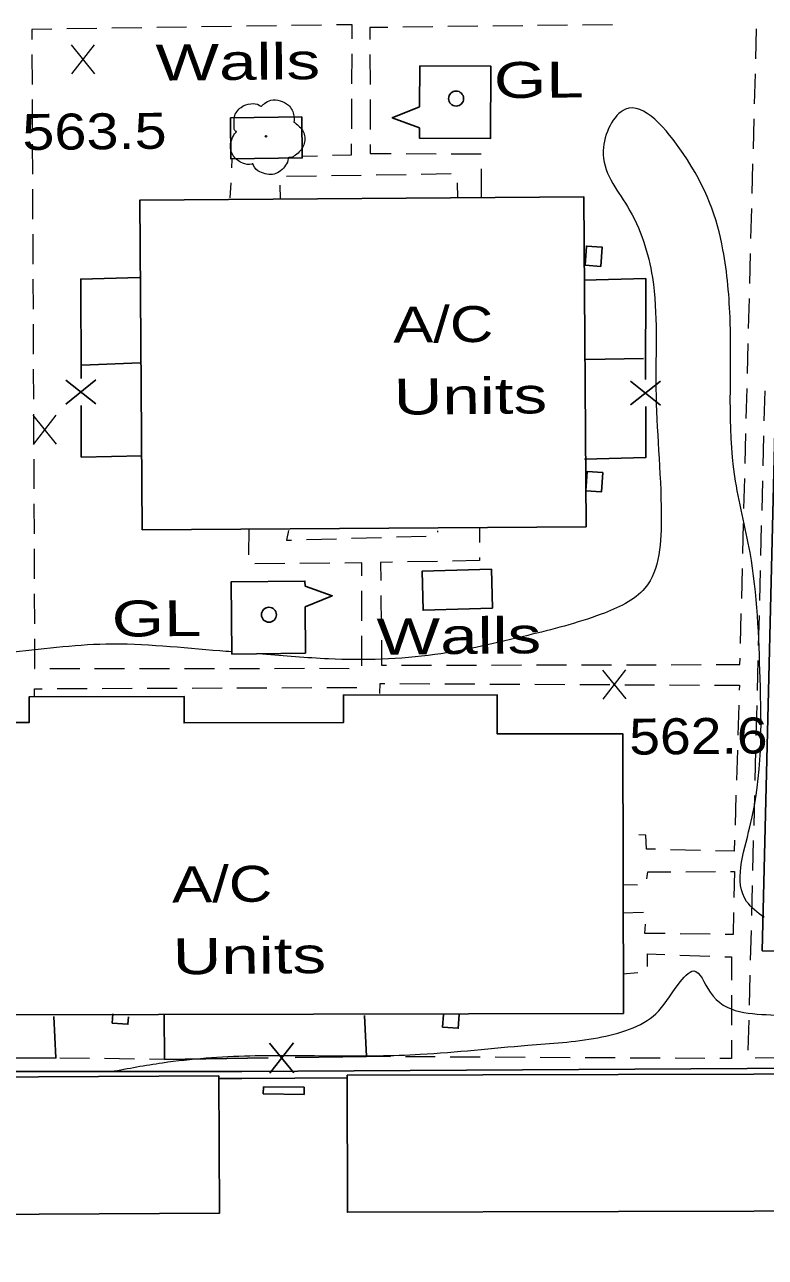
# Model space of a CAD drawing. Extents: x 2361708 to 2370558, y 6977955 to 6991887.
# Drawn here: x 2366055.1 to 2366154, y 6986470.4 to 6986635 of the extents above; entities that cross this region are included whole.
import ezdxf

# ---------------------------------------------------------------- set-up
doc = ezdxf.new("R2010")
doc.units = 0
doc.header["$LTSCALE"] = 1.9
for name, color, linetype, lineweight in [('11', 7, 'Continuous', 25), ('13', 7, 'Continuous', 13), ('17', 7, 'Continuous', 25), ('18', 7, 'Continuous', 25), ('2', 7, 'Continuous', 25), ('20', 7, 'Continuous', 25), ('23', 7, 'Continuous', 25), ('29', 7, 'Continuous', 13), ('31', 7, 'Continuous', 13), ('35', 7, 'Continuous', 13)]:
    doc.layers.add(name, color=color, linetype=linetype, lineweight=lineweight)

msp = doc.modelspace()

# ---------------------------------------------------------------- linework, layer by layer
at = {"layer": '11'}
for points in [[(2366157.614, 6986675.67), (2366153.618, 6986511.365), (2366191.968, 6986510.43), (2366192.493, 6986532.026), (2366191.383, 6986532.045), (2366193.899, 6986653.295), (2366195.529, 6986653.26), (2366195.953, 6986674.925)], [(2366070.809, 6986567.549), (2366130.088, 6986567.953), (2366129.789, 6986611.973), (2366070.51, 6986611.568)], [(2365990.172, 6986502.699), (2366135.066, 6986502.997), (2366134.991, 6986540.329), (2366118.22, 6986540.3), (2366118.21, 6986545.539), (2366097.68, 6986545.494), (2366097.685, 6986541.814), (2366076.424, 6986541.782), (2366076.421, 6986545.312), (2366055.75, 6986545.275), (2366055.753, 6986541.845), (2366009.571, 6986541.815), (2366009.57, 6986545.065), (2365990.1, 6986545.03)], [(2366081.043, 6986494.663), (2366008.743, 6986494.295), (2366008.837, 6986475.965), (2366081.137, 6986476.333)], [(2366098.173, 6986494.776), (2366170.575, 6986494.935), (2366170.619, 6986476.645), (2366098.217, 6986476.466)]]:
    msp.add_lwpolyline(points, close=True, dxfattribs=at)
at = {"layer": '13'}
for p, q in [((2366064.761, 6986634.465), (2366060.762, 6986634.397)), ((2366070.761, 6986634.552), (2366066.761, 6986634.494)), ((2366076.76, 6986634.649), (2366072.761, 6986634.581)), ((2366082.76, 6986634.736), (2366078.76, 6986634.678)), ((2366088.759, 6986634.823), (2366084.759, 6986634.765)), ((2366094.759, 6986634.911), (2366090.759, 6986634.853)), ((2366109.622, 6986634.682), (2366105.622, 6986634.634)), ((2366115.621, 6986634.759), (2366111.621, 6986634.711)), ((2366121.621, 6986634.826), (2366117.621, 6986634.778)), ((2366127.621, 6986634.893), (2366123.621, 6986634.845)), ((2366133.62, 6986634.96), (2366129.62, 6986634.912)), ((2366152.744, 6986630.422), (2366152.846, 6986634.423)), ((2366056.094, 6986631.002), (2366056.112, 6986627.002)), ((2366098.823, 6986627.079), (2366098.845, 6986631.079)), ((2366101.236, 6986630.982), (2366101.244, 6986626.981)), ((2366152.581, 6986624.42), (2366152.693, 6986628.422)), ((2366056.121, 6986625.002), (2366056.139, 6986621.002)), ((2366098.791, 6986621.078), (2366098.813, 6986625.078)), ((2366101.253, 6986624.981), (2366101.262, 6986620.982)), ((2366152.418, 6986618.418), (2366152.53, 6986622.419)), ((2366056.148, 6986619.002), (2366056.166, 6986615.002)), ((2366106.073, 6986617.757), (2366110.073, 6986617.745)), ((2366112.073, 6986617.734), (2366116.073, 6986617.722)), ((2366082.779, 6986615.876), (2366082.838, 6986617.036)), ((2366092.235, 6986617.425), (2366094.234, 6986617.484)), ((2366152.256, 6986612.417), (2366152.368, 6986616.418)), ((2366094.081, 6986614.753), (2366090.081, 6986614.695)), ((2366100.08, 6986614.85), (2366096.08, 6986614.782)), ((2366106.079, 6986614.947), (2366102.08, 6986614.879)), ((2366112.079, 6986615.044), (2366108.079, 6986614.976)), ((2366116.092, 6986615.742), (2366116.088, 6986611.982)), ((2366056.175, 6986613.002), (2366056.194, 6986609.002)), ((2366082.587, 6986611.873), (2366082.688, 6986613.875)), ((2366089.212, 6986613.557), (2366089.239, 6986611.727)), ((2366112.969, 6986611.842), (2366112.9, 6986613.842)), ((2366152.093, 6986606.415), (2366152.205, 6986610.416)), ((2366056.203, 6986607.002), (2366056.221, 6986603.002)), ((2366151.94, 6986600.413), (2366152.042, 6986604.414)), ((2366056.23, 6986601.002), (2366056.248, 6986597.002)), ((2366151.777, 6986594.411), (2366151.889, 6986598.412)), ((2366056.257, 6986595.002), (2366056.275, 6986591.002)), ((2366151.624, 6986588.409), (2366151.726, 6986592.411)), ((2366056.284, 6986589.002), (2366056.302, 6986585.002)), ((2366151.471, 6986582.407), (2366151.573, 6986586.409)), ((2366153.884, 6986582.11), (2366153.986, 6986586.112)), ((2366056.311, 6986583.002), (2366056.329, 6986579.002)), ((2366151.318, 6986576.406), (2366151.42, 6986580.407)), ((2366153.731, 6986576.109), (2366153.833, 6986580.11)), ((2366056.338, 6986577.002), (2366056.356, 6986573.002)), ((2366151.165, 6986570.404), (2366151.267, 6986574.405)), ((2366153.579, 6986570.107), (2366153.68, 6986574.108)), ((2366056.365, 6986571.002), (2366056.383, 6986567.002)), ((2366151.013, 6986564.403), (2366151.115, 6986568.403)), ((2366085.081, 6986564.225), (2366085.118, 6986567.695)), ((2366098.761, 6986566.415), (2366102.76, 6986566.533)), ((2366104.76, 6986566.592), (2366108.758, 6986566.72)), ((2366110.293, 6986567.235), (2366110.302, 6986567.405)), ((2366115.878, 6986567.858), (2366115.857, 6986565.858)), ((2366153.426, 6986564.105), (2366153.527, 6986568.107)), ((2366056.392, 6986565.002), (2366056.41, 6986561.002)), ((2366092.762, 6986566.238), (2366096.761, 6986566.356)), ((2366110.261, 6986563.335), (2366106.261, 6986563.257)), ((2366089.862, 6986563.05), (2366085.862, 6986563.022)), ((2366095.862, 6986563.088), (2366091.863, 6986563.059)), ((2366150.86, 6986558.401), (2366150.962, 6986562.402)), ((2366153.273, 6986558.104), (2366153.374, 6986562.105)), ((2366056.419, 6986559.002), (2366056.437, 6986555.002)), ((2366100.136, 6986555.408), (2366100.138, 6986559.408)), ((2366102.693, 6986558.802), (2366102.732, 6986554.802)), ((2366150.707, 6986552.399), (2366150.809, 6986556.4)), ((2366153.12, 6986552.102), (2366153.222, 6986556.103)), ((2366100.133, 6986549.407), (2366100.135, 6986553.407)), ((2366152.967, 6986546.1), (2366153.069, 6986550.101)), ((2366058.474, 6986549.021), (2366062.475, 6986549.029)), ((2366064.475, 6986549.028), (2366068.475, 6986549.036)), ((2366070.475, 6986549.035), (2366074.475, 6986549.043)), ((2366076.475, 6986549.042), (2366080.475, 6986549.051)), ((2366082.475, 6986549.05), (2366086.475, 6986549.057)), ((2366088.475, 6986549.056), (2366092.476, 6986549.065)), ((2366094.476, 6986549.064), (2366098.476, 6986549.062)), ((2366105.462, 6986549.478), (2366109.462, 6986549.486)), ((2366111.462, 6986549.485), (2366115.462, 6986549.493)), ((2366117.462, 6986549.502), (2366121.463, 6986549.51)), ((2366123.463, 6986549.51), (2366127.463, 6986549.518)), ((2366129.463, 6986549.527), (2366133.463, 6986549.535)), ((2366135.463, 6986549.534), (2366139.463, 6986549.542)), ((2366141.463, 6986549.551), (2366145.464, 6986549.559)), ((2366105.236, 6986547.036), (2366109.236, 6986547.014)), ((2366111.236, 6986547.003), (2366115.236, 6986546.981)), ((2366117.237, 6986546.97), (2366121.237, 6986546.948)), ((2366123.237, 6986546.937), (2366127.238, 6986546.915)), ((2366129.238, 6986546.904), (2366133.238, 6986546.892)), ((2366135.239, 6986546.881), (2366139.239, 6986546.869)), ((2366141.239, 6986546.858), (2366145.24, 6986546.836)), ((2366059.48, 6986546.35), (2366063.48, 6986546.368)), ((2366065.48, 6986546.377), (2366069.48, 6986546.395)), ((2366071.48, 6986546.404), (2366075.48, 6986546.422)), ((2366077.48, 6986546.431), (2366081.48, 6986546.44)), ((2366083.48, 6986546.449), (2366087.48, 6986546.467)), ((2366089.48, 6986546.476), (2366093.481, 6986546.484)), ((2366095.48, 6986546.493), (2366099.481, 6986546.501)), ((2366150.466, 6986544.126), (2366150.344, 6986540.125)), ((2366152.814, 6986540.098), (2366152.916, 6986544.1)), ((2366150.283, 6986538.124), (2366150.161, 6986534.123)), ((2366152.661, 6986534.097), (2366152.763, 6986538.097)), ((2366150.1, 6986532.122), (2366149.978, 6986528.121)), ((2366152.508, 6986528.095), (2366152.61, 6986532.096)), ((2366135.119, 6986526.919), (2366135.079, 6986526.919)), ((2366152.355, 6986522.093), (2366152.457, 6986526.095)), ((2366145.35, 6986524.756), (2366141.349, 6986524.858)), ((2366143.387, 6986521.918), (2366147.386, 6986521.936)), ((2366134.933, 6986520.198), (2366136.933, 6986520.146)), ((2366152.203, 6986516.091), (2366152.304, 6986520.093)), ((2366137.748, 6986516.484), (2366134.969, 6986516.367)), ((2366152.05, 6986510.09), (2366152.152, 6986514.091)), ((2366146.666, 6986513.569), (2366142.665, 6986513.62)), ((2366142.593, 6986510.8), (2366146.594, 6986510.648)), ((2366134.986, 6986508.297), (2366136.984, 6986508.456)), ((2366151.897, 6986504.088), (2366151.999, 6986508.089)), ((2366149.494, 6986505.445), (2366149.492, 6986501.445)), ((2366151.744, 6986498.086), (2366151.846, 6986502.087)), ((2366063.81, 6986496.999), (2366059.809, 6986497.051)), ((2366069.811, 6986496.916), (2366065.81, 6986496.968)), ((2366073.811, 6986496.864), (2366071.811, 6986496.895)), ((2366103.96, 6986497.231), (2366100.749, 6986497.251)), ((2366109.96, 6986497.188), (2366105.96, 6986497.221)), ((2366115.961, 6986497.156), (2366111.961, 6986497.178)), ((2366121.962, 6986497.123), (2366117.961, 6986497.145)), ((2366127.962, 6986497.09), (2366123.961, 6986497.112)), ((2366133.963, 6986497.057), (2366129.962, 6986497.079)), ((2366139.963, 6986497.024), (2366135.963, 6986497.046)), ((2366145.964, 6986496.991), (2366141.964, 6986497.013)), ((2366156.644, 6986497.073), (2366152.644, 6986497.025))]:
    msp.add_line(p, q, dxfattribs=at)
for points in [[(2366058.762, 6986634.368), (2366056.082, 6986634.322), (2366056.085, 6986633.002)], [(2366098.856, 6986633.079), (2366098.868, 6986634.97), (2366096.758, 6986634.939)], [(2366103.622, 6986634.615), (2366101.222, 6986634.582), (2366101.227, 6986632.981)], [(2366096.234, 6986617.543), (2366098.774, 6986617.618), (2366098.779, 6986619.078)], [(2366101.271, 6986618.981), (2366101.272, 6986617.782), (2366104.072, 6986617.768)], [(2366090.361, 6986567.455), (2366090.083, 6986566.163), (2366090.763, 6986566.179)], [(2366104.261, 6986563.217), (2366102.651, 6986563.192), (2366102.674, 6986560.802)], [(2366115.846, 6986563.858), (2366115.84, 6986563.438), (2366112.26, 6986563.374)], [(2366100.139, 6986561.408), (2366100.142, 6986563.128), (2366097.862, 6986563.107)], [(2366056.446, 6986553.002), (2366056.454, 6986549.022), (2366056.474, 6986549.022)], [(2366102.751, 6986552.802), (2366102.782, 6986549.483), (2366103.462, 6986549.479)], [(2366147.464, 6986549.558), (2366150.634, 6986549.568), (2366150.656, 6986550.398)], [(2366102.538, 6986545.71), (2366102.575, 6986547.051), (2366103.235, 6986547.047)], [(2366147.24, 6986546.825), (2366150.55, 6986546.817), (2366150.527, 6986546.127)], [(2366056.449, 6986545.371), (2366056.45, 6986546.341), (2366057.48, 6986546.341)], [(2366139.348, 6986524.909), (2366138.138, 6986524.948), (2366138.06, 6986526.797), (2366137.12, 6986526.838)], [(2366149.917, 6986526.12), (2366149.871, 6986524.639), (2366147.35, 6986524.705)], [(2366138.206, 6986520.949), (2366138.336, 6986521.89), (2366141.387, 6986521.909)], [(2366149.387, 6986521.945), (2366149.916, 6986521.95), (2366149.83, 6986518.479)], [(2366149.789, 6986516.478), (2366149.717, 6986513.528), (2366148.667, 6986513.537)], [(2366140.665, 6986513.652), (2366137.924, 6986513.685), (2366138.033, 6986514.936)], [(2366138.267, 6986509.278), (2366138.271, 6986510.958), (2366140.591, 6986510.87)], [(2366148.595, 6986510.577), (2366149.495, 6986510.545), (2366149.495, 6986507.445)], [(2366149.491, 6986499.445), (2366149.495, 6986496.975), (2366147.964, 6986496.98)]]:
    msp.add_lwpolyline(points, dxfattribs=at)
at = {"layer": '17'}
for p, q in [((2366062.749, 6986589.533), (2366070.557, 6986589.818)), ((2366137.764, 6986590.417), (2366130.045, 6986590.274)), ((2366064.628, 6986587.551), (2366060.628, 6986584.343)), ((2366064.629, 6986584.351), (2366060.628, 6986587.543)), ((2366140.014, 6986584.209), (2366136.013, 6986587.411)), ((2366140.013, 6986587.409), (2366136.013, 6986584.211)), ((2366091.022, 6986499.078), (2366087.879, 6986495.038)), ((2366087.821, 6986499.038), (2366091.08, 6986495.079))]:
    msp.add_line(p, q, dxfattribs=at)
for points in [[(2366062.656, 6986587.753), (2366062.63, 6986601.013), (2366070.448, 6986601.227)], [(2366138.041, 6986587.61), (2366138.043, 6986601.091), (2366129.784, 6986600.872)], [(2366070.775, 6986577.439), (2366062.676, 6986577.252), (2366062.66, 6986584.152)], [(2366129.872, 6986576.962), (2366138.05, 6986577.19), (2366138.045, 6986584.01)], [(2366059.047, 6986502.574), (2366059.299, 6986497.056), (2366049.819, 6986497.026)], [(2366087.65, 6986497.056), (2366073.811, 6986496.864), (2366073.754, 6986502.924)], [(2366100.497, 6986502.748), (2366100.749, 6986497.251), (2366091.25, 6986497.11)]]:
    msp.add_lwpolyline(points, dxfattribs=at)
at = {"layer": '18'}
for p, q in [((2366107.853, 6986623.994), (2366107.891, 6986629.475)), ((2366092.587, 6986557.276), (2366092.647, 6986551.066))]:
    msp.add_line(p, q, dxfattribs=at)
for points in [[(2366107.891, 6986629.475), (2366117.372, 6986629.425), (2366117.314, 6986619.774), (2366107.833, 6986619.834), (2366107.839, 6986621.225)], [(2366107.839, 6986621.225), (2366104.216, 6986622.56), (2366107.853, 6986623.994)], [(2366092.647, 6986551.066), (2366082.797, 6986550.972), (2366082.705, 6986560.612), (2366092.555, 6986560.706), (2366092.561, 6986560.046)], [(2366092.561, 6986560.046), (2366096.204, 6986558.76), (2366092.587, 6986557.276)]]:
    msp.add_lwpolyline(points, dxfattribs=at)
for points in [[(2366082.596, 6986622.524), (2366092.115, 6986622.655), (2366092.187, 6986617.185), (2366082.668, 6986617.064)], [(2366117.591, 6986557.084), (2366108.333, 6986556.806), (2366108.183, 6986562.015), (2366117.441, 6986562.293)]]:
    msp.add_lwpolyline(points, close=True, dxfattribs=at)
at = {"layer": '2'}
for p, q in [((2366087.007, 6986493.22), (2366086.996, 6986492.26)), ((2366092.468, 6986493.162), (2366087.007, 6986493.22)), ((2366092.468, 6986493.162), (2366092.457, 6986492.202)), ((2366092.457, 6986492.202), (2366086.996, 6986492.26))]:
    msp.add_line(p, q, dxfattribs=at)
for points in [[(2365989.311, 6986477.599), (2365989.813, 6986495.265), (2366084.108, 6986495.262), (2366189.067, 6986495.881), (2366187.885, 6986473.959)], [(2366081.166, 6986494.304), (2366084.107, 6986494.302), (2366098.257, 6986494.387)]]:
    msp.add_lwpolyline(points, dxfattribs=at)
at = {"layer": '20'}
for centre in [(2366112.733, 6986625.111), (2366087.747, 6986556.22)]:
    msp.add_circle(centre, 1, dxfattribs=at)
at = {"layer": '23'}
for p, q in [((2366066.903, 6986502.959), (2366066.815, 6986501.708)), ((2366111.046, 6986502.859), (2366110.933, 6986501.158))]:
    msp.add_line(p, q, dxfattribs=at)
for points in [[(2366129.956, 6986602.854), (2366132.047, 6986602.713), (2366132.222, 6986605.285), (2366130.131, 6986605.425)], [(2366130.042, 6986572.753), (2366132.133, 6986572.613), (2366132.309, 6986575.185), (2366130.218, 6986575.325)]]:
    msp.add_lwpolyline(points, close=True, dxfattribs=at)
for points in [[(2366066.815, 6986501.708), (2366068.907, 6986501.568), (2366068.977, 6986502.569)], [(2366110.933, 6986501.158), (2366113.024, 6986501.017), (2366113.146, 6986502.879)]]:
    msp.add_lwpolyline(points, dxfattribs=at)
at = {"layer": '29'}
msp.add_circle((2366087.36, 6986620.079), 0.1, dxfattribs=at)
for points in [[(2366083.394, 6986620.651), (2366083.414, 6986620.662), (2366083.333, 6986620.731), (2366083.097, 6986621.359), (2366083.135, 6986622.639), (2366084.023, 6986623.938), (2366085.328, 6986624.42), (2366086.45, 6986624.23), (2366086.681, 6986624.103), (2366086.751, 6986624.104), (2366086.801, 6986624.144), (2366087.148, 6986624.438), (2366088.014, 6986624.886), (2366089.225, 6986624.817), (2366090.34, 6986624.228), (2366091.074, 6986622.805), (2366091.082, 6986621.945)], [(2366091.072, 6986621.965), (2366092.212, 6986620.905), (2366092.497, 6986619.318), (2366091.79, 6986617.991), (2366091.135, 6986617.445), (2366090.467, 6986617.229), (2366090.317, 6986617.217), (2366090.298, 6986617.107), (2366089.977, 6986616.204), (2366088.437, 6986615.039), (2366086.545, 6986615.321), (2366085.646, 6986616.263), (2366085.574, 6986616.392), (2366085.455, 6986616.371), (2366084.243, 6986616.489), (2366082.974, 6986617.487), (2366082.628, 6986619.124), (2366082.999, 6986620.148), (2366083.324, 6986620.591), (2366083.394, 6986620.642)]]:
    msp.add_spline(points, degree=3, dxfattribs=at)
at = {"layer": '31'}
for p, q in [((2366064.509, 6986628.422), (2366061.392, 6986632.273)), ((2366061.429, 6986628.393), (2366064.472, 6986632.302)), ((2366059.389, 6986578.981), (2366056.273, 6986582.831)), ((2366056.31, 6986578.952), (2366059.352, 6986582.861)), ((2366135.447, 6986544.983), (2366132.33, 6986548.834)), ((2366132.367, 6986544.954), (2366135.41, 6986548.863))]:
    msp.add_line(p, q, dxfattribs=at)
at = {"layer": '35'}
for points in [[(2366153.855, 6986515.807), (2366151.525, 6986517.955), (2366151.96, 6986527.9), (2366153.321, 6986547.754), (2366151.982, 6986564.511), (2366149.945, 6986574.673), (2366149.329, 6986595.318), (2366148.367, 6986604.929), (2366143.034, 6986617.789), (2366135.328, 6986623.686), (2366132.36, 6986618.168), (2366135.611, 6986610.698), (2366138.941, 6986601.219), (2366139.412, 6986586.453), (2366140.123, 6986569.529), (2366137.946, 6986559.758), (2366132.119, 6986556.292), (2366122.295, 6986553.459), (2366109.899, 6986550.901), (2366095.694, 6986550.325), (2366086.878, 6986550.971)], [(2366082.764, 6986551.272), (2366081.203, 6986551.387), (2366065.974, 6986552.282), (2366052.804, 6986551.127), (2366037.793, 6986550.114), (2366023.198, 6986549.545), (2366012.359, 6986550.442), (2366006.763, 6986553.169), (2366004.792, 6986560.58), (2366004.252, 6986563.725)], [(2366066.676, 6986495.246), (2366073.526, 6986496.421), (2366085.198, 6986497.353), (2366096.678, 6986497.342), (2366107.957, 6986497.55), (2366122.316, 6986498.756), (2366131.657, 6986499.755), (2366139.397, 6986502.939), (2366142.41, 6986506.898), (2366144.463, 6986508.678), (2366146.64, 6986505.858), (2366155.359, 6986502.791), (2366164.048, 6986501.963), (2366171.771, 6986501.667), (2366179.556, 6986501.161), (2366189.674, 6986500.377), (2366195.783, 6986495.305), (2366199.05, 6986494.526), (2366202.133, 6986496.395), (2366204.902, 6986493.292), (2366204.369, 6986483.097), (2366207.064, 6986471.021), (2366208.77, 6986459.957), (2366210.508, 6986444.383), (2366212.234, 6986434.259), (2366216.528, 6986430.779), (2366223.288, 6986440.214), (2366224.474, 6986446.976), (2366225.558, 6986451.766)]]:
    msp.add_spline(points, degree=3, dxfattribs=at)

# ---------------------------------------------------------------- texts
at = {"layer": '18', "width": 1.4}
for p in [(2366072.628, 6986627.5), (2366102.149, 6986550.877)]:
    msp.add_text('Walls', height=4.8, rotation=0.545, dxfattribs=at).set_placement(p)
at = {"layer": '20'}
for s, width, p in [('  GL', 1.4, (2366112.803, 6986625.111)), ('A/C', 1.25, (2366104.343, 6986592.509)), ('Units', 1.4, (2366104.434, 6986582.91)), ('  GL', 1.4, (2366061.785, 6986553.232)), ('A/C', 1.25, (2366074.832, 6986517.805)), ('Units', 1.4, (2366074.924, 6986508.205))]:
    msp.add_text(s, height=4.8, rotation=0.545, dxfattribs=dict(at, width=width)).set_placement(p)
at = {"layer": '31'}
for s, width, p in [('563.5', 1.2, (2366054.836, 6986618.239)), ('562.6', 1.15, (2366135.868, 6986537.537))]:
    msp.add_text(s, height=4.8, rotation=0.545, dxfattribs=dict(at, width=width)).set_placement(p)

doc.saveas('drawing.dxf')
